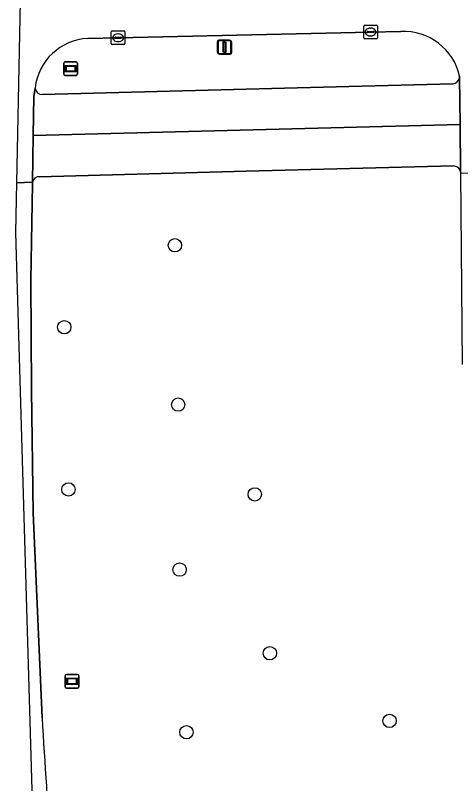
# Model space of a CAD drawing. Extents: x 161477 to 163040, y 383680 to 384871.
# Drawn here: x 161476.7 to 161509.2, y 384062.1 to 384118.3 of the extents above; entities that cross this region are included whole.
import ezdxf

# ---------------------------------------------------------------- set-up
doc = ezdxf.new("R2010")
doc.units = 0
for name, color, linetype in [('IMGEO_Berm_groen', 7, 'Continuous'), ('IMGEO_Boom', 7, 'Continuous'), ('IMGEO_Fietspad_open', 7, 'Continuous'), ('IMGEO_Kolk', 7, 'Continuous'), ('IMGEO_Lichtmast', 7, 'Continuous'), ('IMGEO_Rijbaan_lokaal_gesloten', 7, 'Continuous'), ('IMGEO_Verkeerseiland_groen', 7, 'Continuous'), ('IMGEO_Voetpad_open', 7, 'Continuous'), ('IMGEO_Wegwijzer', 7, 'Continuous')]:
    doc.layers.add(name, color=color, linetype=linetype)

msp = doc.modelspace()

# ---------------------------------------------------------------- linework, layer by layer
at = {"layer": 'IMGEO_Berm_groen'}
for points in [[(161508.718, 384107.311), (161493.539, 384106.94), (161478.44, 384106.52)], [(161509.357, 384092.786), (161509.239, 384106.774), (161509.226, 384106.9)], [(161477.921, 384106.122), (161477.919, 384106.004), (161477.793, 384098.931), (161477.834, 384090.917), (161477.958, 384081.944), (161478.621, 384066.941)]]:
    msp.add_lwpolyline(points, dxfattribs=at)
for centre, radius, start, end in [((161508.712, 384106.784), 0.527, 12.7006, 89.3498), ((161478.384, 384106.056), 0.467, 83.0742, 171.892), ((161909.517, 384091.47), 431.594, 183.25812, 185.91597)]:
    msp.add_arc(centre, radius, start, end, dxfattribs=at)
at = {"layer": 'IMGEO_Boom'}
for centre in [(161488.333, 384101.509), (161480.245, 384095.514), (161488.573, 384089.855), (161480.545, 384083.656), (161494.174, 384083.293), (161488.681, 384077.789), (161495.282, 384071.679), (161504.036, 384066.728), (161489.182, 384065.899)]:
    msp.add_circle(centre, 0.489, dxfattribs=at)
at = {"layer": 'IMGEO_Fietspad_open'}
for points in [[(161478.114, 384113.011), (161478.015, 384112.38), (161477.972, 384109.537), (161509.187, 384110.332), (161509.149, 384113.758)], [(161508.654, 384113.328), (161496.35, 384112.989), (161478.65, 384112.533)]]:
    msp.add_lwpolyline(points, dxfattribs=at)
for centre, radius, start, end in [((161508.619, 384113.868), 0.542, 273.7257, 348.2351), ((161478.637, 384113.058), 0.525, 185.1108, 271.4366)]:
    msp.add_arc(centre, radius, start, end, dxfattribs=at)
at = {"layer": 'IMGEO_Kolk'}
for p, q in [((161502.143, 384116.681), (161502.143, 384117.533)), ((161502.218, 384117.607), (161503.07, 384117.607)), ((161503.144, 384117.533), (161503.144, 384116.681)), ((161483.682, 384116.261), (161483.682, 384117.113)), ((161483.757, 384117.187), (161484.609, 384117.187)), ((161484.17, 384116.967), (161484.195, 384116.967)), ((161484.683, 384117.113), (161484.683, 384116.261)), ((161502.402, 384117.101), (161502.402, 384117.113)), ((161502.84, 384117.064), (161502.442, 384117.064)), ((161502.445, 384117.15), (161502.843, 384117.15)), ((161502.631, 384117.387), (161502.656, 384117.387)), ((161502.886, 384117.113), (161502.886, 384117.101)), ((161483.941, 384116.681), (161483.941, 384116.693)), ((161484.379, 384116.644), (161483.981, 384116.644)), ((161483.984, 384116.73), (161484.382, 384116.73)), ((161484.193, 384116.407), (161484.168, 384116.407)), ((161484.425, 384116.693), (161484.425, 384116.681)), ((161503.07, 384116.607), (161502.218, 384116.607)), ((161502.654, 384116.827), (161502.629, 384116.827)), ((161484.609, 384116.187), (161483.757, 384116.187))]:
    msp.add_line(p, q, dxfattribs=at)
for points in [[(161502.143, 384116.681), (161502.143, 384117.533)], [(161502.218, 384117.607), (161503.07, 384117.607)], [(161503.144, 384117.533), (161503.144, 384116.681)], [(161483.682, 384116.261), (161483.682, 384117.113)], [(161483.757, 384117.187), (161484.609, 384117.187)], [(161484.683, 384117.113), (161484.683, 384116.261)], [(161503.07, 384116.607), (161502.218, 384116.607)], [(161484.609, 384116.187), (161483.757, 384116.187)]]:
    msp.add_lwpolyline(points, dxfattribs=at)
for centre, radius, start, end in [((161502.22, 384117.531), 0.0765, 91.552, 178.448), ((161502.22, 384117.531), 0.0765, 91.552, 178.448), ((161503.068, 384117.531), 0.0765, 1.552, 88.448), ((161503.068, 384117.531), 0.0765, 1.552, 88.448), ((161483.759, 384117.111), 0.0765, 91.552, 178.448), ((161483.759, 384117.111), 0.0765, 91.552, 178.448), ((161484.607, 384117.111), 0.0765, 1.552, 88.448), ((161484.607, 384117.111), 0.0765, 1.552, 88.448), ((161502.442, 384117.11), 0.0403, 85.8775, 175.7526), ((161502.439, 384117.1), 0.0366, 178.938, 274.7102), ((161502.843, 384117.107), 0.043, 264.8664, 352.4533), ((161502.847, 384117.112), 0.0386, 1.7309, 96.639), ((161483.981, 384116.69), 0.0403, 85.8775, 175.7526), ((161483.978, 384116.68), 0.0366, 178.938, 274.7102), ((161484.382, 384116.687), 0.043, 264.8664, 352.4533), ((161484.386, 384116.692), 0.0386, 1.7309, 96.639), ((161502.22, 384116.683), 0.0765, 181.552, 268.448), ((161502.22, 384116.683), 0.0765, 181.552, 268.448), ((161503.068, 384116.683), 0.0765, 271.552, 358.448), ((161503.068, 384116.683), 0.0765, 271.552, 358.448), ((161483.759, 384116.263), 0.0765, 181.552, 268.448), ((161483.759, 384116.263), 0.0765, 181.552, 268.448), ((161484.607, 384116.263), 0.0765, 271.552, 358.448), ((161484.607, 384116.263), 0.0765, 271.552, 358.448)]:
    msp.add_arc(centre, radius, start, end, dxfattribs=at)
for centre, major_axis, ratio, start_param, end_param in [((161484.169, 384116.687), (-0.387, 0.002), 0.722429, 4.712389, 7.853982), ((161484.194, 384116.687), (-0.39, 0.002), 0.717154, 1.570796, 4.712389), ((161502.63, 384117.107), (-0.387, 0.002), 0.722429, 4.712389, 7.853982), ((161502.655, 384117.107), (-0.39, 0.002), 0.717154, 1.570796, 4.712389)]:
    msp.add_ellipse(centre, major_axis=major_axis, ratio=ratio, start_param=start_param, end_param=end_param, dxfattribs=at)
at = {"layer": 'IMGEO_Lichtmast'}
for p, q in [((161491.438, 384115.603), (161491.438, 384116.403)), ((161491.438, 384116.403), (161491.438, 384115.603)), ((161491.495, 384115.592), (161491.495, 384116.392)), ((161491.495, 384116.392), (161491.495, 384115.592)), ((161491.538, 384116.503), (161492.328, 384116.503)), ((161492.328, 384116.503), (161491.538, 384116.503)), ((161491.595, 384116.492), (161492.385, 384116.492)), ((161492.385, 384116.492), (161491.595, 384116.492)), ((161492.428, 384116.403), (161492.428, 384115.603)), ((161492.428, 384115.603), (161492.428, 384116.403)), ((161492.485, 384116.392), (161492.485, 384115.592)), ((161492.485, 384115.592), (161492.485, 384116.392)), ((161492.328, 384115.503), (161491.538, 384115.503)), ((161491.538, 384115.503), (161492.328, 384115.503)), ((161492.385, 384115.492), (161491.595, 384115.492)), ((161491.595, 384115.492), (161492.385, 384115.492))]:
    msp.add_line(p, q, dxfattribs=at)
for points in [[(161491.858, 384116.378), (161492.008, 384116.378), (161492.008, 384115.628), (161491.858, 384115.628), (161491.858, 384116.378)], [(161491.915, 384116.367), (161492.065, 384116.367), (161492.065, 384115.617), (161491.915, 384115.617), (161491.915, 384116.367)]]:
    msp.add_lwpolyline(points, dxfattribs=at)
for centre, start, end in [((161491.538, 384116.403), 90, 180), ((161491.538, 384116.403), 90, 180), ((161491.595, 384116.392), 90, 180), ((161491.595, 384116.392), 90, 180), ((161492.328, 384116.403), 0, 90), ((161492.328, 384116.403), 360, 90), ((161492.385, 384116.392), 0, 90), ((161492.385, 384116.392), 360, 90), ((161491.538, 384115.603), 180, 270), ((161491.538, 384115.603), 180, 270), ((161491.595, 384115.592), 180, 270), ((161491.595, 384115.592), 180, 270), ((161492.328, 384115.603), 270, 0), ((161492.328, 384115.603), 270, 0), ((161492.385, 384115.592), 270, 0), ((161492.385, 384115.592), 270, 0)]:
    msp.add_arc(centre, 0.1, start, end, dxfattribs=at)
at = {"layer": 'IMGEO_Rijbaan_lokaal_gesloten'}
for points in [[(161477.606, 384148.367), (161476.74, 384106.075), (161477.921, 384106.122), (161477.972, 384109.537), (161478.015, 384112.38), (161478.114, 384113.011)], [(161481.965, 384116.636), (161484.183, 384116.687), (161502.644, 384117.107), (161504.87, 384117.152)], [(161509.16, 384113.867), (161509.149, 384113.758), (161509.187, 384110.332), (161509.226, 384106.9), (161509.239, 384106.774), (161512.45, 384106.854), (161515.719, 384106.934), (161515.721, 384110.468)], [(161478.621, 384066.941), (161477.958, 384081.944), (161477.834, 384090.917), (161477.793, 384098.931), (161477.919, 384106.004), (161477.921, 384106.122), (161476.74, 384106.075), (161476.666, 384102.443), (161478.016, 384056.677), (161484.326, 384007.657)]]:
    msp.add_lwpolyline(points, dxfattribs=at)
for centre, radius, start, end in [((161505.049, 384112.942), 4.214, 12.681, 92.434), ((161482.166, 384112.564), 4.077, 92.8307, 173.7062), ((161909.517, 384091.47), 431.594, 183.25812, 185.91597)]:
    msp.add_arc(centre, radius, start, end, dxfattribs=at)
at = {"layer": 'IMGEO_Verkeerseiland_groen'}
for points in [[(161504.87, 384117.152), (161502.644, 384117.107), (161484.183, 384116.687), (161481.965, 384116.636)], [(161509.149, 384113.758), (161509.16, 384113.867)], [(161478.65, 384112.533), (161496.35, 384112.989), (161508.654, 384113.328)]]:
    msp.add_lwpolyline(points, dxfattribs=at)
for centre, radius, start, end in [((161505.049, 384112.942), 4.214, 12.681, 92.434), ((161482.166, 384112.564), 4.077, 92.8307, 173.7062), ((161508.619, 384113.868), 0.542, 273.7257, 348.2351), ((161478.637, 384113.058), 0.525, 185.1108, 271.4366)]:
    msp.add_arc(centre, radius, start, end, dxfattribs=at)
at = {"layer": 'IMGEO_Voetpad_open'}
for points in [[(161509.187, 384110.332), (161477.972, 384109.537), (161477.921, 384106.122)], [(161509.226, 384106.9), (161509.187, 384110.332)], [(161478.44, 384106.52), (161493.539, 384106.94), (161508.718, 384107.311)]]:
    msp.add_lwpolyline(points, dxfattribs=at)
for centre, radius, start, end in [((161508.712, 384106.784), 0.527, 12.7006, 89.3498), ((161478.384, 384106.056), 0.467, 83.0742, 171.892)]:
    msp.add_arc(centre, radius, start, end, dxfattribs=at)
at = {"layer": 'IMGEO_Wegwijzer'}
for p, q in [((161480.213, 384114.029), (161480.213, 384114.829)), ((161480.213, 384114.829), (161480.213, 384114.029)), ((161480.313, 384114.929), (161481.103, 384114.929)), ((161481.103, 384114.929), (161480.313, 384114.929)), ((161481.203, 384114.829), (161481.203, 384114.029)), ((161481.203, 384114.029), (161481.203, 384114.829)), ((161481.103, 384113.929), (161480.313, 384113.929)), ((161480.313, 384113.929), (161481.103, 384113.929)), ((161480.313, 384069.224), (161480.313, 384070.024)), ((161480.313, 384070.024), (161480.313, 384069.224)), ((161480.413, 384070.124), (161481.203, 384070.124)), ((161481.203, 384070.124), (161480.413, 384070.124)), ((161481.303, 384070.024), (161481.303, 384069.224)), ((161481.303, 384069.224), (161481.303, 384070.024)), ((161481.203, 384069.124), (161480.413, 384069.124)), ((161480.413, 384069.124), (161481.203, 384069.124))]:
    msp.add_line(p, q, dxfattribs=at)
for points in [[(161480.314, 384114.661), (161481.102, 384114.661), (161481.102, 384114.197), (161480.314, 384114.197), (161480.314, 384114.661)], [(161480.379, 384114.596), (161480.379, 384114.262), (161481.037, 384114.262), (161481.037, 384114.596), (161480.379, 384114.596)], [(161480.414, 384069.856), (161481.202, 384069.856), (161481.202, 384069.392), (161480.414, 384069.392), (161480.414, 384069.856)], [(161480.479, 384069.791), (161480.479, 384069.457), (161481.137, 384069.457), (161481.137, 384069.791), (161480.479, 384069.791)]]:
    msp.add_lwpolyline(points, dxfattribs=at)
for centre, start, end in [((161480.313, 384114.829), 90, 180), ((161480.313, 384114.829), 90, 180), ((161481.103, 384114.829), 0, 90), ((161481.103, 384114.829), 360, 90), ((161480.313, 384114.029), 180, 270), ((161480.313, 384114.029), 180, 270), ((161481.103, 384114.029), 270, 0), ((161481.103, 384114.029), 270, 0), ((161480.413, 384070.024), 90, 180), ((161480.413, 384070.024), 90, 180), ((161481.203, 384070.024), 0, 90), ((161481.203, 384070.024), 360, 90), ((161480.413, 384069.224), 180, 270), ((161480.413, 384069.224), 180, 270), ((161481.203, 384069.224), 270, 0), ((161481.203, 384069.224), 270, 0)]:
    msp.add_arc(centre, 0.1, start, end, dxfattribs=at)

doc.saveas('drawing.dxf')
